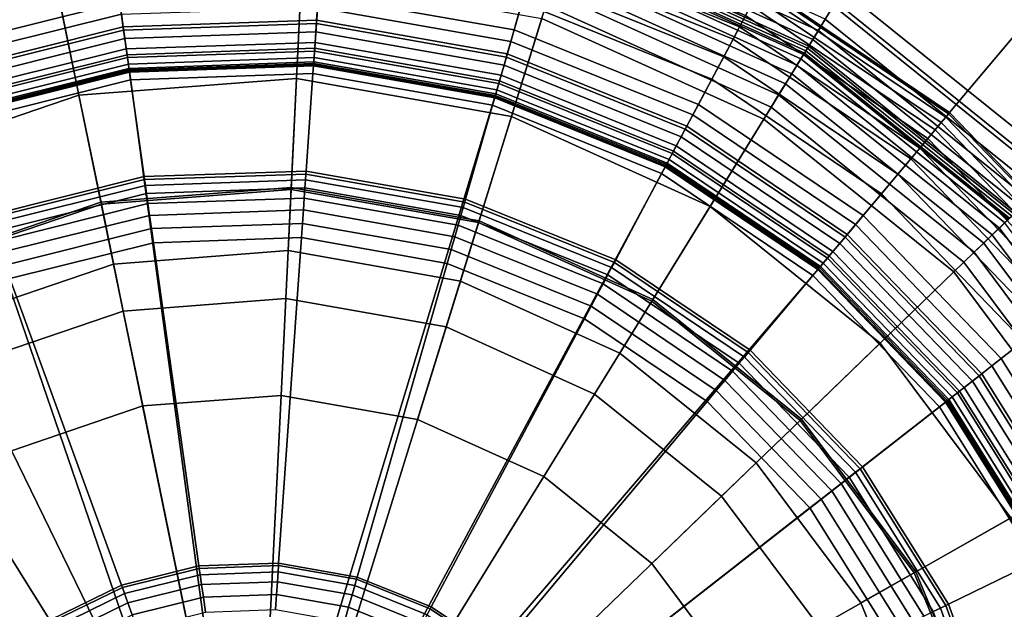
# Model space of a CAD drawing. Extents: x -43.1 to 43.1, y -41.3 to 41.3.
# Tile 482 of 656: x 16.355 to 17.423, y 8.247 to 8.886. Entities that reach past the tile are written whole.
import ezdxf

# ---------------------------------------------------------------- set-up
doc = ezdxf.new("R2010")
doc.units = 0
for name, color, linetype in [('LAMP', 7, 'CONTINUOUS'), ('LAMP_SUPPORT', 18, 'CONTINUOUS'), ('METAL_BASE', 254, 'CONTINUOUS')]:
    doc.layers.add(name, color=color, linetype=linetype)

msp = doc.modelspace()

# ---------------------------------------------------------------- linework, layer by layer
at = {"layer": 'LAMP'}
for points in [[(16.9652, 9.0303, 15.9815), (17.2402, 8.9056, 15.9815), (17.2095, 8.8556, 16.1042), (16.9478, 8.9743, 16.1042)], [(16.9545, 8.9958, 15.0232), (17.2213, 8.8747, 15.0232), (17.2287, 8.8869, 15.3235), (16.9587, 9.0094, 15.3235)], [(16.1063, 8.9096, 16.1042), (16.3783, 9.0022, 16.1042), (16.3966, 8.9134, 16.2234), (16.1461, 8.8281, 16.2234)], [(16.9511, 8.9849, 14.7202), (17.2153, 8.865, 14.7202), (17.2213, 8.8747, 15.0232), (16.9545, 8.9958, 15.0232)], [(16.1206, 8.8802, 13.8722), (16.3849, 8.9702, 13.8722), (16.3828, 8.9807, 13.8822), (16.1159, 8.8899, 13.8822)], [(16.9468, 8.9711, 14.1573), (17.2077, 8.8527, 14.1573), (17.2108, 8.8577, 14.4272), (16.9485, 8.9766, 14.4272)], [(16.9485, 8.9766, 14.4272), (17.2108, 8.8577, 14.4272), (17.2153, 8.865, 14.7202), (16.9511, 8.9849, 14.7202)], [(16.1262, 8.8688, 13.8647), (16.3875, 8.9577, 13.8647), (16.3849, 8.9702, 13.8722), (16.1206, 8.8802, 13.8722)], [(16.9478, 8.9743, 16.1042), (17.2095, 8.8556, 16.1042), (17.162, 8.7784, 16.2234), (16.921, 8.8878, 16.2234)], [(16.9438, 8.9612, 13.8943), (17.2023, 8.844, 13.8943), (17.2051, 8.8485, 13.9082), (16.9453, 8.9663, 13.9082)], [(16.9453, 8.9663, 13.9082), (17.2051, 8.8485, 13.9082), (17.2061, 8.8501, 13.9233), (16.9459, 8.9682, 13.9233)], [(16.9459, 8.9682, 13.9233), (17.2061, 8.8501, 13.9233), (17.2077, 8.8527, 14.1573), (16.9468, 8.9711, 14.1573)], [(16.1326, 8.8558, 13.8601), (16.3904, 8.9436, 13.8601), (16.3875, 8.9577, 13.8647), (16.1262, 8.8688, 13.8647)], [(16.9382, 8.9432, 13.8722), (17.1924, 8.8278, 13.8722), (17.198, 8.837, 13.8822), (16.9413, 8.9534, 13.8822)], [(16.9413, 8.9534, 13.8822), (17.198, 8.837, 13.8822), (17.2023, 8.844, 13.8943), (16.9438, 8.9612, 13.8943)], [(16.1394, 8.8417, 13.8588), (16.3935, 8.9282, 13.8588), (16.3904, 8.9436, 13.8601), (16.1326, 8.8558, 13.8601)], [(16.4428, 8.6884, 13.8664), (16.6492, 8.7043, 13.8664), (16.6612, 8.9488, 13.8588), (16.3935, 8.9282, 13.8588)], [(16.6492, 8.7043, 13.8664), (16.8531, 8.6683, 13.8664), (16.9255, 8.9022, 13.8588), (16.6612, 8.9488, 13.8588)], [(16.9344, 8.9309, 13.8647), (17.1857, 8.8169, 13.8647), (17.1924, 8.8278, 13.8722), (16.9382, 8.9432, 13.8722)], [(16.3966, 8.9134, 16.2234), (16.6604, 8.9337, 16.2234), (16.655, 8.8225, 16.3306), (16.4189, 8.8044, 16.3306)], [(16.6604, 8.9337, 16.2234), (16.921, 8.8878, 16.2234), (16.8881, 8.7814, 16.3306), (16.655, 8.8225, 16.3306)], [(16.2468, 8.6216, 13.8664), (16.4428, 8.6884, 13.8664), (16.3935, 8.9282, 13.8588), (16.1394, 8.8417, 13.8588)], [(16.9301, 8.9172, 13.8601), (17.1781, 8.8047, 13.8601), (17.1857, 8.8169, 13.8647), (16.9344, 8.9309, 13.8647)], [(16.1461, 8.8281, 16.2234), (16.3966, 8.9134, 16.2234), (16.4189, 8.8044, 16.3306), (16.1948, 8.7281, 16.3306)], [(16.9255, 8.9022, 13.8588), (17.17, 8.7913, 13.8588), (17.1781, 8.8047, 13.8601), (16.9301, 8.9172, 13.8601)], [(17.2377, 8.9015, 15.6079), (17.4722, 8.713, 15.6079), (17.4866, 8.7269, 15.8637), (17.2482, 8.9186, 15.8637)], [(17.2482, 8.9186, 15.8637), (17.4866, 8.7269, 15.8637), (17.4756, 8.7163, 15.9815), (17.2402, 8.9056, 15.9815)], [(16.8531, 8.6683, 13.8664), (17.0416, 8.5828, 13.8664), (17.17, 8.7913, 13.8588), (16.9255, 8.9022, 13.8588)], [(17.2402, 8.9056, 15.9815), (17.4756, 8.7163, 15.9815), (17.4335, 8.6756, 16.1042), (17.2095, 8.8556, 16.1042)], [(17.2287, 8.8869, 15.3235), (17.4599, 8.7011, 15.3235), (17.4722, 8.713, 15.6079), (17.2377, 8.9015, 15.6079)], [(16.921, 8.8878, 16.2234), (17.162, 8.7784, 16.2234), (17.1037, 8.6836, 16.3306), (16.8881, 8.7814, 16.3306)], [(17.2213, 8.8747, 15.0232), (17.4496, 8.6912, 15.0232), (17.4599, 8.7011, 15.3235), (17.2287, 8.8869, 15.3235)], [(17.2153, 8.865, 14.7202), (17.4414, 8.6832, 14.7202), (17.4496, 8.6912, 15.0232), (17.2213, 8.8747, 15.0232)], [(17.2077, 8.8527, 14.1573), (17.431, 8.6732, 14.1573), (17.4352, 8.6773, 14.4272), (17.2108, 8.8577, 14.4272)], [(17.2108, 8.8577, 14.4272), (17.4352, 8.6773, 14.4272), (17.4414, 8.6832, 14.7202), (17.2153, 8.865, 14.7202)], [(17.2095, 8.8556, 16.1042), (17.4335, 8.6756, 16.1042), (17.3683, 8.6126, 16.2234), (17.162, 8.7784, 16.2234)], [(17.2023, 8.844, 13.8943), (17.4236, 8.6661, 13.8943), (17.4274, 8.6697, 13.9082), (17.2051, 8.8485, 13.9082)], [(17.2051, 8.8485, 13.9082), (17.4274, 8.6697, 13.9082), (17.4288, 8.6711, 13.9233), (17.2061, 8.8501, 13.9233)], [(17.2061, 8.8501, 13.9233), (17.4288, 8.6711, 13.9233), (17.431, 8.6732, 14.1573), (17.2077, 8.8527, 14.1573)], [(17.1924, 8.8278, 13.8722), (17.41, 8.6529, 13.8722), (17.4177, 8.6603, 13.8822), (17.198, 8.837, 13.8822)], [(17.198, 8.837, 13.8822), (17.4177, 8.6603, 13.8822), (17.4236, 8.6661, 13.8943), (17.2023, 8.844, 13.8943)], [(17.1857, 8.8169, 13.8647), (17.4008, 8.644, 13.8647), (17.41, 8.6529, 13.8722), (17.1924, 8.8278, 13.8722)], [(16.4189, 8.8044, 16.3306), (16.655, 8.8225, 16.3306), (16.6491, 8.7021, 16.4176), (16.4432, 8.6863, 16.4176)], [(16.655, 8.8225, 16.3306), (16.8881, 8.7814, 16.3306), (16.8525, 8.6662, 16.4176), (16.6491, 8.7021, 16.4176)], [(17.1781, 8.8047, 13.8601), (17.3904, 8.634, 13.8601), (17.4008, 8.644, 13.8647), (17.1857, 8.8169, 13.8647)], [(16.1948, 8.7281, 16.3306), (16.4189, 8.8044, 16.3306), (16.4432, 8.6863, 16.4176), (16.2477, 8.6197, 16.4176)], [(17.17, 8.7913, 13.8588), (17.3791, 8.6231, 13.8588), (17.3904, 8.634, 13.8601), (17.1781, 8.8047, 13.8601)], [(17.0416, 8.5828, 13.8664), (17.203, 8.453, 13.8664), (17.3791, 8.6231, 13.8588), (17.17, 8.7913, 13.8588)], [(16.8881, 8.7814, 16.3306), (17.1037, 8.6836, 16.3306), (17.0405, 8.5809, 16.4176), (16.8525, 8.6662, 16.4176)], [(17.162, 8.7784, 16.2234), (17.3683, 8.6126, 16.2234), (17.2882, 8.5353, 16.3306), (17.1037, 8.6836, 16.3306)], [(16.4565, 8.6212, 13.367), (16.6458, 8.6358, 13.367), (16.6492, 8.7043, 13.8664), (16.4428, 8.6884, 13.8664)], [(16.4432, 8.6863, 16.4176), (16.6491, 8.7021, 16.4176), (16.6433, 8.5837, 16.4759), (16.467, 8.5702, 16.4759)], [(16.6491, 8.7021, 16.4176), (16.8525, 8.6662, 16.4176), (16.8174, 8.553, 16.4759), (16.6433, 8.5837, 16.4759)], [(16.6458, 8.6358, 13.367), (16.8328, 8.6028, 13.367), (16.8531, 8.6683, 13.8664), (16.6492, 8.7043, 13.8664)], [(16.2768, 8.56, 13.367), (16.4565, 8.6212, 13.367), (16.4428, 8.6884, 13.8664), (16.2468, 8.6216, 13.8664)], [(16.2477, 8.6197, 16.4176), (16.4432, 8.6863, 16.4176), (16.467, 8.5702, 16.4759), (16.2997, 8.5132, 16.4759)], [(17.1037, 8.6836, 16.3306), (17.2882, 8.5353, 16.3306), (17.2015, 8.4515, 16.4176), (17.0405, 8.5809, 16.4176)], [(17.4335, 8.6756, 16.1042), (17.6056, 8.4455, 16.1042), (17.5268, 8.4007, 16.2234), (17.3683, 8.6126, 16.2234)], [(16.8525, 8.6662, 16.4176), (17.0405, 8.5809, 16.4176), (16.9784, 8.48, 16.4759), (16.8174, 8.553, 16.4759)], [(16.8328, 8.6028, 13.367), (17.0057, 8.5244, 13.367), (17.0416, 8.5828, 13.8664), (16.8531, 8.6683, 13.8664)], [(17.4177, 8.6603, 13.8822), (17.5865, 8.4347, 13.8822), (17.5937, 8.4387, 13.8943), (17.4236, 8.6661, 13.8943)], [(17.41, 8.6529, 13.8722), (17.5772, 8.4294, 13.8722), (17.5865, 8.4347, 13.8822), (17.4177, 8.6603, 13.8822)], [(17.3904, 8.634, 13.8601), (17.5535, 8.4159, 13.8601), (17.5661, 8.423, 13.8647), (17.4008, 8.644, 13.8647)], [(17.4008, 8.644, 13.8647), (17.5661, 8.423, 13.8647), (17.5772, 8.4294, 13.8722), (17.41, 8.6529, 13.8722)], [(16.6458, 8.6358, 13.367), (16.4565, 8.6212, 13.367), (16.6088, 7.8793, 13.367), (16.8328, 8.6028, 13.367)], [(17.3791, 8.6231, 13.8588), (17.5399, 8.4082, 13.8588), (17.5535, 8.4159, 13.8601), (17.3904, 8.634, 13.8601)], [(17.203, 8.453, 13.8664), (17.327, 8.2872, 13.8664), (17.5399, 8.4082, 13.8588), (17.3791, 8.6231, 13.8588)], [(16.2768, 8.56, 13.367), (16.6088, 7.8793, 13.367), (16.4565, 8.6212, 13.367)], [(17.3683, 8.6126, 16.2234), (17.5268, 8.4007, 16.2234), (17.43, 8.3457, 16.3306), (17.2882, 8.5353, 16.3306)], [(17.0057, 8.5244, 13.367), (16.8328, 8.6028, 13.367), (16.6088, 7.8793, 13.367), (17.1537, 8.4054, 13.367)], [(16.467, 8.5702, 16.4759), (16.6433, 8.5837, 16.4759), (16.6382, 8.4787, 16.4972), (16.4882, 8.4672, 16.4972)], [(16.6433, 8.5837, 16.4759), (16.8174, 8.553, 16.4759), (16.7863, 8.4526, 16.4972), (16.6382, 8.4787, 16.4972)], [(17.0405, 8.5809, 16.4176), (17.2015, 8.4515, 16.4176), (17.1162, 8.3692, 16.4759), (16.9784, 8.48, 16.4759)], [(17.0057, 8.5244, 13.367), (17.1537, 8.4054, 13.367), (17.203, 8.453, 13.8664), (17.0416, 8.5828, 13.8664)], [(16.2997, 8.5132, 16.4759), (16.467, 8.5702, 16.4759), (16.4882, 8.4672, 16.4972), (16.3457, 8.4187, 16.4972)], [(16.1179, 8.4561, 13.367), (15.9899, 8.3159, 13.367), (16.6088, 7.8793, 13.367), (16.2768, 8.56, 13.367)], [(16.8174, 8.553, 16.4759), (16.9784, 8.48, 16.4759), (16.9233, 8.3905, 16.4972), (16.7863, 8.4526, 16.4972)], [(17.2882, 8.5353, 16.3306), (17.43, 8.3457, 16.3306), (17.3252, 8.2862, 16.4176), (17.2015, 8.4515, 16.4176)], [(16.4882, 8.4672, 16.4972), (16.6382, 8.4787, 16.4972), (16.6088, 7.8793, 16.4972)], [(16.7863, 8.4526, 16.4972), (16.9233, 8.3905, 16.4972), (16.6088, 7.8793, 16.4972), (16.6382, 8.4787, 16.4972)], [(16.9784, 8.48, 16.4759), (17.1162, 8.3692, 16.4759), (17.0406, 8.2962, 16.4972), (16.9233, 8.3905, 16.4972)], [(16.2198, 8.3363, 16.4972), (16.3457, 8.4187, 16.4972), (16.4882, 8.4672, 16.4972), (16.6088, 7.8793, 16.4972)], [(17.2015, 8.4515, 16.4176), (17.3252, 8.2862, 16.4176), (17.2221, 8.2276, 16.4759), (17.1162, 8.3692, 16.4759)], [(17.1537, 8.4054, 13.367), (17.2674, 8.2534, 13.367), (17.327, 8.2872, 13.8664), (17.203, 8.453, 13.8664)], [(17.2674, 8.2534, 13.367), (17.1537, 8.4054, 13.367), (16.6088, 7.8793, 13.367), (17.3398, 8.0778, 13.367)], [(17.327, 8.2872, 13.8664), (17.4059, 8.0958, 13.8664), (17.6422, 8.16, 13.8588), (17.5399, 8.4082, 13.8588)], [(17.0406, 8.2962, 16.4972), (17.1307, 8.1757, 16.4972), (16.6088, 7.8793, 16.4972), (16.9233, 8.3905, 16.4972)], [(17.1162, 8.3692, 16.4759), (17.2221, 8.2276, 16.4759), (17.1307, 8.1757, 16.4972), (17.0406, 8.2962, 16.4972)], [(17.43, 8.3457, 16.3306), (17.5202, 8.1269, 16.3306), (17.4038, 8.0953, 16.4176), (17.3252, 8.2862, 16.4176)], [(16.1184, 8.2252, 16.4972), (16.2198, 8.3363, 16.4972), (16.6088, 7.8793, 16.4972), (16.0478, 8.0924, 16.4972)], [(15.9008, 8.1482, 13.367), (15.8561, 7.9637, 13.367), (16.6088, 7.8793, 13.367), (15.9899, 8.3159, 13.367)], [(17.3252, 8.2862, 16.4176), (17.4038, 8.0953, 16.4176), (17.2895, 8.0642, 16.4759), (17.2221, 8.2276, 16.4759)], [(17.2674, 8.2534, 13.367), (17.3398, 8.0778, 13.367), (17.4059, 8.0958, 13.8664), (17.327, 8.2872, 13.8664)]]:
    msp.add_3dface(points, dxfattribs=at)
at = {"layer": 'LAMP_SUPPORT'}
for points in [[(16.8875, 8.8628, 13.7394), (16.6778, 8.8998, 13.7394), (16.6843, 8.9929, 13.7394), (16.9132, 8.9525, 13.7394)], [(16.465, 8.8924, 13.7394), (16.2583, 8.8409, 13.7394), (16.2264, 8.9285, 13.7394), (16.452, 8.9847, 13.7394)], [(17.1423, 8.8909, 10.1509), (16.9212, 8.9802, 10.1509), (16.9174, 8.9669, 10.146), (17.1358, 8.8787, 10.146)], [(17.1358, 8.8787, 13.7377), (16.9174, 8.9669, 13.7377), (16.9212, 8.9802, 13.7328), (17.1423, 8.8909, 13.7328)], [(17.1358, 8.8787, 10.146), (16.9174, 8.9669, 10.146), (16.9132, 8.9525, 10.1442), (17.1288, 8.8654, 10.1442)], [(17.1288, 8.8654, 13.7394), (16.9132, 8.9525, 13.7394), (16.9174, 8.9669, 13.7377), (17.1358, 8.8787, 13.7377)], [(16.455, 8.963, 10.1425), (16.2339, 8.9079, 10.1425), (16.2433, 8.882, 10.1378), (16.4589, 8.9357, 10.1378)], [(16.8996, 8.9049, 10.1378), (16.6809, 8.9435, 10.1378), (16.6787, 8.9127, 10.1302), (16.8911, 8.8753, 10.1302)], [(17.085, 8.7831, 13.7394), (16.8875, 8.8628, 13.7394), (16.9132, 8.9525, 13.7394), (17.1288, 8.8654, 13.7394)], [(17.1288, 8.8654, 10.1442), (16.9132, 8.9525, 10.1442), (16.9072, 8.9314, 10.1425), (17.1185, 8.846, 10.1425)], [(16.4589, 8.9357, 10.1378), (16.2433, 8.882, 10.1378), (16.2539, 8.853, 10.1302), (16.4632, 8.9052, 10.1302)], [(17.1185, 8.846, 10.1425), (16.9072, 8.9314, 10.1425), (16.8996, 8.9049, 10.1378), (17.1055, 8.8217, 10.1378)], [(17.3626, 8.7844, 10.1948), (17.1588, 8.9219, 10.1948), (17.1565, 8.9175, 10.181), (17.3594, 8.7806, 10.181)], [(17.3594, 8.7806, 13.7026), (17.1565, 8.9175, 13.7026), (17.1588, 8.9219, 13.6888), (17.3626, 8.7844, 13.6888)], [(17.3637, 8.7857, 10.2099), (17.1596, 8.9234, 10.2099), (17.1588, 8.9219, 10.1948), (17.3626, 8.7844, 10.1948)], [(17.3626, 8.7844, 13.6888), (17.1588, 8.9219, 13.6888), (17.1596, 8.9234, 13.6738), (17.3637, 8.7857, 13.6738)], [(17.3637, 8.7857, 13.6738), (17.1596, 8.9234, 13.6738), (17.1596, 8.9234, 10.2099), (17.3637, 8.7857, 10.2099)], [(16.6787, 8.9127, 10.1302), (16.4632, 8.9052, 10.1302), (16.4674, 8.8749, 10.1202), (16.6766, 8.8822, 10.1202)], [(16.8911, 8.8753, 10.1302), (16.6787, 8.9127, 10.1302), (16.6766, 8.8822, 10.1202), (16.8827, 8.8459, 10.1202)], [(17.3544, 8.7747, 10.1688), (17.1528, 8.9106, 10.1688), (17.1481, 8.9017, 10.1587), (17.3479, 8.7669, 10.1587)], [(17.3479, 8.7669, 13.725), (17.1481, 8.9017, 13.725), (17.1528, 8.9106, 13.7148), (17.3544, 8.7747, 13.7148)], [(17.3594, 8.7806, 10.181), (17.1565, 8.9175, 10.181), (17.1528, 8.9106, 10.1688), (17.3544, 8.7747, 10.1688)], [(17.3544, 8.7747, 13.7148), (17.1528, 8.9106, 13.7148), (17.1565, 8.9175, 13.7026), (17.3594, 8.7806, 13.7026)], [(16.4632, 8.9052, 10.1302), (16.2539, 8.853, 10.1302), (16.2643, 8.8243, 10.1202), (16.4674, 8.8749, 10.1202)], [(16.6768, 8.8859, 13.7378), (16.4669, 8.8786, 13.7378), (16.465, 8.8924, 13.7394), (16.6778, 8.8998, 13.7394)], [(16.8837, 8.8494, 13.7378), (16.6768, 8.8859, 13.7378), (16.6778, 8.8998, 13.7394), (16.8875, 8.8628, 13.7394)], [(17.1055, 8.8217, 10.1378), (16.8996, 8.9049, 10.1378), (16.8911, 8.8753, 10.1302), (17.0911, 8.7945, 10.1302)], [(17.3479, 8.7669, 10.1587), (17.1481, 8.9017, 10.1587), (17.1423, 8.8909, 10.1509), (17.3401, 8.7575, 10.1509)], [(17.3401, 8.7575, 13.7328), (17.1423, 8.8909, 13.7328), (17.1481, 8.9017, 13.725), (17.3479, 8.7669, 13.725)], [(16.4669, 8.8786, 13.7378), (16.2631, 8.8278, 13.7378), (16.2583, 8.8409, 13.7394), (16.465, 8.8924, 13.7394)], [(17.3401, 8.7575, 10.1509), (17.1423, 8.8909, 10.1509), (17.1358, 8.8787, 10.146), (17.3312, 8.7469, 10.146)], [(17.3312, 8.7469, 13.7377), (17.1358, 8.8787, 13.7377), (17.1423, 8.8909, 13.7328), (17.3401, 8.7575, 13.7328)], [(16.4687, 8.8659, 13.7333), (16.2675, 8.8157, 13.7333), (16.2631, 8.8278, 13.7378), (16.4669, 8.8786, 13.7378)], [(16.6759, 8.8731, 13.7333), (16.4687, 8.8659, 13.7333), (16.4669, 8.8786, 13.7378), (16.6768, 8.8859, 13.7378)], [(16.6766, 8.8822, 10.1202), (16.4674, 8.8749, 10.1202), (16.4711, 8.8484, 10.1081), (16.6747, 8.8555, 10.1081)], [(16.8827, 8.8459, 10.1202), (16.6766, 8.8822, 10.1202), (16.6747, 8.8555, 10.1081), (16.8753, 8.8202, 10.1081)], [(16.8802, 8.8371, 13.7333), (16.6759, 8.8731, 13.7333), (16.6768, 8.8859, 13.7378), (16.8837, 8.8494, 13.7378)], [(17.3312, 8.7469, 10.146), (17.1358, 8.8787, 10.146), (17.1288, 8.8654, 10.1442), (17.3215, 8.7354, 10.1442)], [(17.3215, 8.7354, 13.7394), (17.1288, 8.8654, 13.7394), (17.1358, 8.8787, 13.7377), (17.3312, 8.7469, 13.7377)], [(16.4674, 8.8749, 10.1202), (16.2643, 8.8243, 10.1202), (16.2735, 8.7992, 10.1081), (16.4711, 8.8484, 10.1081)], [(16.6751, 8.8618, 13.7261), (16.4703, 8.8547, 13.7261), (16.4687, 8.8659, 13.7333), (16.6759, 8.8731, 13.7333)], [(16.877, 8.8262, 13.7261), (16.6751, 8.8618, 13.7261), (16.6759, 8.8731, 13.7333), (16.8802, 8.8371, 13.7333)], [(17.0911, 8.7945, 10.1302), (16.8911, 8.8753, 10.1302), (16.8827, 8.8459, 10.1202), (17.0767, 8.7675, 10.1202)], [(16.4703, 8.8547, 13.7261), (16.2713, 8.8051, 13.7261), (16.2675, 8.8157, 13.7333), (16.4687, 8.8659, 13.7333)], [(16.6745, 8.8524, 13.7167), (16.4716, 8.8453, 13.7167), (16.4703, 8.8547, 13.7261), (16.6751, 8.8618, 13.7261)], [(16.8744, 8.8172, 13.7167), (16.6745, 8.8524, 13.7167), (16.6751, 8.8618, 13.7261), (16.877, 8.8262, 13.7261)], [(17.0784, 8.7707, 13.7378), (16.8837, 8.8494, 13.7378), (16.8875, 8.8628, 13.7394), (17.085, 8.7831, 13.7394)], [(17.2616, 8.664, 13.7394), (17.085, 8.7831, 13.7394), (17.1288, 8.8654, 13.7394), (17.3215, 8.7354, 13.7394)], [(17.3215, 8.7354, 10.1442), (17.1288, 8.8654, 10.1442), (17.1185, 8.846, 10.1425), (17.3074, 8.7186, 10.1425)], [(16.4716, 8.8453, 13.7167), (16.2746, 8.7962, 13.7167), (16.2713, 8.8051, 13.7261), (16.4703, 8.8547, 13.7261)], [(16.4711, 8.8484, 10.1081), (16.2735, 8.7992, 10.1081), (16.2801, 8.781, 10.0942), (16.4738, 8.8293, 10.0942)], [(16.6747, 8.8555, 10.1081), (16.4711, 8.8484, 10.1081), (16.4738, 8.8293, 10.0942), (16.6734, 8.8363, 10.0942)], [(16.674, 8.8452, 13.7054), (16.4726, 8.8382, 13.7054), (16.4716, 8.8453, 13.7167), (16.6745, 8.8524, 13.7167)], [(16.8753, 8.8202, 10.1081), (16.6747, 8.8555, 10.1081), (16.6734, 8.8363, 10.0942), (16.87, 8.8016, 10.0942)], [(16.8725, 8.8102, 13.7054), (16.674, 8.8452, 13.7054), (16.6745, 8.8524, 13.7167), (16.8744, 8.8172, 13.7167)], [(17.0724, 8.7594, 13.7333), (16.8802, 8.8371, 13.7333), (16.8837, 8.8494, 13.7378), (17.0784, 8.7707, 13.7378)], [(16.4726, 8.8382, 13.7054), (16.277, 8.7894, 13.7054), (16.2746, 8.7962, 13.7167), (16.4716, 8.8453, 13.7167)], [(16.4732, 8.8336, 13.6925), (16.2786, 8.7851, 13.6925), (16.277, 8.7894, 13.7054), (16.4726, 8.8382, 13.7054)], [(16.6737, 8.8406, 13.6925), (16.4732, 8.8336, 13.6925), (16.4726, 8.8382, 13.7054), (16.674, 8.8452, 13.7054)], [(16.6735, 8.839, 13.6786), (16.4734, 8.832, 13.6786), (16.4732, 8.8336, 13.6925), (16.6737, 8.8406, 13.6925)], [(16.6734, 8.8374, 12.7749), (16.4737, 8.8304, 12.7749), (16.4734, 8.832, 13.6786), (16.6735, 8.839, 13.6786)], [(16.5986, 7.906, 12.7749), (16.4737, 8.8304, 12.7749), (16.6734, 8.8374, 12.7749), (16.8703, 8.8026, 12.7749)], [(16.6734, 8.8363, 10.0942), (16.4738, 8.8293, 10.0942), (16.475, 8.821, 10.0789), (16.6728, 8.8279, 10.0789)], [(16.87, 8.8016, 10.0942), (16.6734, 8.8363, 10.0942), (16.6728, 8.8279, 10.0789), (16.8677, 8.7936, 10.0789)], [(16.8703, 8.8026, 12.7749), (16.6734, 8.8374, 12.7749), (16.6735, 8.839, 13.6786), (16.8707, 8.8042, 13.6786)], [(16.8707, 8.8042, 13.6786), (16.6735, 8.839, 13.6786), (16.6737, 8.8406, 13.6925), (16.8712, 8.8058, 13.6925)], [(16.8712, 8.8058, 13.6925), (16.6737, 8.8406, 13.6925), (16.674, 8.8452, 13.7054), (16.8725, 8.8102, 13.7054)], [(17.0767, 8.7675, 10.1202), (16.8827, 8.8459, 10.1202), (16.8753, 8.8202, 10.1081), (17.0642, 8.7439, 10.1081)], [(17.0671, 8.7494, 13.7261), (16.877, 8.8262, 13.7261), (16.8802, 8.8371, 13.7333), (17.0724, 8.7594, 13.7333)], [(17.3074, 8.7186, 10.1425), (17.1185, 8.846, 10.1425), (17.1055, 8.8217, 10.1378), (17.2897, 8.6975, 10.1378)], [(16.4734, 8.832, 13.6786), (16.2792, 8.7836, 13.6786), (16.2786, 8.7851, 13.6925), (16.4732, 8.8336, 13.6925)], [(16.4737, 8.8304, 12.7749), (16.2797, 8.782, 12.7749), (16.2792, 8.7836, 13.6786), (16.4734, 8.832, 13.6786)], [(16.5986, 7.906, 12.7749), (16.5846, 7.8925, 12.7749), (16.2797, 8.782, 12.7749), (16.4737, 8.8304, 12.7749)], [(16.4738, 8.8293, 10.0942), (16.2801, 8.781, 10.0942), (16.283, 8.7731, 10.0789), (16.475, 8.821, 10.0789)], [(16.6728, 8.8279, 10.0789), (16.475, 8.821, 10.0789), (16.4897, 8.7161, 9.0568), (16.6654, 8.7222, 9.0568)], [(16.8677, 8.7936, 10.0789), (16.6728, 8.8279, 10.0789), (16.6654, 8.7222, 9.0568), (16.8385, 8.6917, 9.0568)], [(17.0627, 8.7411, 13.7167), (16.8744, 8.8172, 13.7167), (16.877, 8.8262, 13.7261), (17.0671, 8.7494, 13.7261)], [(16.475, 8.821, 10.0789), (16.283, 8.7731, 10.0789), (16.3192, 8.6735, 9.0568), (16.4897, 8.7161, 9.0568)], [(17.0642, 8.7439, 10.1081), (16.8753, 8.8202, 10.1081), (16.87, 8.8016, 10.0942), (17.0551, 8.7268, 10.0942)], [(17.0593, 8.7347, 13.7054), (16.8725, 8.8102, 13.7054), (16.8744, 8.8172, 13.7167), (17.0627, 8.7411, 13.7167)], [(17.2897, 8.6975, 10.1378), (17.1055, 8.8217, 10.1378), (17.0911, 8.7945, 10.1302), (17.2699, 8.6739, 10.1302)], [(17.0556, 8.7278, 12.7749), (16.8703, 8.8026, 12.7749), (16.8707, 8.8042, 13.6786), (17.0564, 8.7292, 13.6786)], [(17.0564, 8.7292, 13.6786), (16.8707, 8.8042, 13.6786), (16.8712, 8.8058, 13.6925), (17.0571, 8.7307, 13.6925)], [(17.0571, 8.7307, 13.6925), (16.8712, 8.8058, 13.6925), (16.8725, 8.8102, 13.7054), (17.0593, 8.7347, 13.7054)], [(16.6133, 7.9065, 12.7749), (16.5986, 7.906, 12.7749), (16.8703, 8.8026, 12.7749), (17.0556, 8.7278, 12.7749)], [(17.0512, 8.7194, 10.0789), (16.8677, 8.7936, 10.0789), (16.8385, 8.6917, 9.0568), (17.0014, 8.6258, 9.0568)], [(17.0551, 8.7268, 10.0942), (16.87, 8.8016, 10.0942), (16.8677, 8.7936, 10.0789), (17.0512, 8.7194, 10.0789)], [(17.2699, 8.6739, 10.1302), (17.0911, 8.7945, 10.1302), (17.0767, 8.7675, 10.1202), (17.2502, 8.6505, 10.1202)], [(17.2526, 8.6533, 13.7378), (17.0784, 8.7707, 13.7378), (17.085, 8.7831, 13.7394), (17.2616, 8.664, 13.7394)], [(17.5334, 8.6075, 10.1948), (17.3626, 8.7844, 10.1948), (17.3594, 8.7806, 10.181), (17.5295, 8.6045, 10.181)], [(17.5295, 8.6045, 13.7026), (17.3594, 8.7806, 13.7026), (17.3626, 8.7844, 13.6888), (17.5334, 8.6075, 13.6888)], [(17.5347, 8.6086, 10.2099), (17.3637, 8.7857, 10.2099), (17.3626, 8.7844, 10.1948), (17.5334, 8.6075, 10.1948)], [(17.5334, 8.6075, 13.6888), (17.3626, 8.7844, 13.6888), (17.3637, 8.7857, 13.6738), (17.5347, 8.6086, 13.6738)], [(17.5347, 8.6086, 13.6738), (17.3637, 8.7857, 13.6738), (17.3637, 8.7857, 10.2099), (17.5347, 8.6086, 10.2099)], [(16.5846, 7.8925, 12.7749), (15.9426, 8.5713, 12.7749), (16.1001, 8.6944, 12.7749), (16.2797, 8.782, 12.7749)], [(17.5234, 8.5997, 10.1688), (17.3544, 8.7747, 10.1688), (17.3479, 8.7669, 10.1587), (17.5153, 8.5935, 10.1587)], [(17.5153, 8.5935, 13.725), (17.3479, 8.7669, 13.725), (17.3544, 8.7747, 13.7148), (17.5234, 8.5997, 13.7148)], [(17.5295, 8.6045, 10.181), (17.3594, 8.7806, 10.181), (17.3544, 8.7747, 10.1688), (17.5234, 8.5997, 10.1688)], [(17.5234, 8.5997, 13.7148), (17.3544, 8.7747, 13.7148), (17.3594, 8.7806, 13.7026), (17.5295, 8.6045, 13.7026)], [(17.2502, 8.6505, 10.1202), (17.0767, 8.7675, 10.1202), (17.0642, 8.7439, 10.1081), (17.233, 8.63, 10.1081)], [(17.2444, 8.6435, 13.7333), (17.0724, 8.7594, 13.7333), (17.0784, 8.7707, 13.7378), (17.2526, 8.6533, 13.7378)], [(17.5153, 8.5935, 10.1587), (17.3479, 8.7669, 10.1587), (17.3401, 8.7575, 10.1509), (17.5057, 8.586, 10.1509)], [(17.5057, 8.586, 13.7328), (17.3401, 8.7575, 13.7328), (17.3479, 8.7669, 13.725), (17.5153, 8.5935, 13.725)], [(17.2371, 8.6348, 13.7261), (17.0671, 8.7494, 13.7261), (17.0724, 8.7594, 13.7333), (17.2444, 8.6435, 13.7333)], [(17.5057, 8.586, 10.1509), (17.3401, 8.7575, 10.1509), (17.3312, 8.7469, 10.146), (17.4948, 8.5774, 10.146)], [(17.4948, 8.5774, 13.7377), (17.3312, 8.7469, 13.7377), (17.3401, 8.7575, 13.7328), (17.5057, 8.586, 13.7328)], [(17.233, 8.63, 10.1081), (17.0642, 8.7439, 10.1081), (17.0551, 8.7268, 10.0942), (17.2206, 8.6152, 10.0942)], [(17.2264, 8.6221, 13.7054), (17.0593, 8.7347, 13.7054), (17.0627, 8.7411, 13.7167), (17.231, 8.6276, 13.7167)], [(17.231, 8.6276, 13.7167), (17.0627, 8.7411, 13.7167), (17.0671, 8.7494, 13.7261), (17.2371, 8.6348, 13.7261)], [(17.4948, 8.5774, 10.146), (17.3312, 8.7469, 10.146), (17.3215, 8.7354, 10.1442), (17.483, 8.5682, 10.1442)], [(17.483, 8.5682, 13.7394), (17.3215, 8.7354, 13.7394), (17.3312, 8.7469, 13.7377), (17.4948, 8.5774, 13.7377)], [(17.2213, 8.616, 12.7749), (17.0556, 8.7278, 12.7749), (17.0564, 8.7292, 13.6786), (17.2224, 8.6173, 13.6786)], [(17.2224, 8.6173, 13.6786), (17.0564, 8.7292, 13.6786), (17.0571, 8.7307, 13.6925), (17.2234, 8.6185, 13.6925)], [(17.2234, 8.6185, 13.6925), (17.0571, 8.7307, 13.6925), (17.0593, 8.7347, 13.7054), (17.2264, 8.6221, 13.7054)], [(17.4095, 8.5108, 13.7394), (17.2616, 8.664, 13.7394), (17.3215, 8.7354, 13.7394), (17.483, 8.5682, 13.7394)], [(17.483, 8.5682, 10.1442), (17.3215, 8.7354, 10.1442), (17.3074, 8.7186, 10.1425), (17.4657, 8.5547, 10.1425)], [(16.6654, 8.7222, 9.0568), (16.4897, 8.7161, 9.0568), (16.4902, 8.7128, 9.0415), (16.6651, 8.7189, 9.0415)], [(16.6651, 8.7189, 9.0415), (16.4902, 8.7128, 9.0415), (16.4911, 8.7066, 9.0276), (16.6647, 8.7127, 9.0276)], [(16.6133, 7.9065, 12.7749), (17.0556, 8.7278, 12.7749), (17.2213, 8.616, 12.7749)], [(16.8375, 8.6885, 9.0415), (16.6651, 8.7189, 9.0415), (16.6647, 8.7127, 9.0276), (16.8358, 8.6825, 9.0276)], [(16.8385, 8.6917, 9.0568), (16.6654, 8.7222, 9.0568), (16.6651, 8.7189, 9.0415), (16.8375, 8.6885, 9.0415)], [(17.2152, 8.6088, 10.0789), (17.0512, 8.7194, 10.0789), (17.0014, 8.6258, 9.0568), (17.1471, 8.5276, 9.0568)], [(17.2206, 8.6152, 10.0942), (17.0551, 8.7268, 10.0942), (17.0512, 8.7194, 10.0789), (17.2152, 8.6088, 10.0789)], [(17.4657, 8.5547, 10.1425), (17.3074, 8.7186, 10.1425), (17.2897, 8.6975, 10.1378), (17.444, 8.5377, 10.1378)], [(16.4897, 8.7161, 9.0568), (16.3192, 8.6735, 9.0568), (16.3203, 8.6705, 9.0415), (16.4902, 8.7128, 9.0415)], [(16.4902, 8.7128, 9.0415), (16.3203, 8.6705, 9.0415), (16.3225, 8.6646, 9.0276), (16.4911, 8.7066, 9.0276)], [(16.6647, 8.7127, 9.0276), (16.4911, 8.7066, 9.0276), (16.4923, 8.6979, 9.0155), (16.6641, 8.7039, 9.0155)], [(16.8358, 8.6825, 9.0276), (16.6647, 8.7127, 9.0276), (16.6641, 8.7039, 9.0155), (16.8334, 8.674, 9.0155)], [(16.4911, 8.7066, 9.0276), (16.3225, 8.6646, 9.0276), (16.3255, 8.6563, 9.0155), (16.4923, 8.6979, 9.0155)], [(16.4923, 8.6979, 9.0155), (16.3255, 8.6563, 9.0155), (16.3293, 8.6458, 9.0055), (16.4938, 8.6869, 9.0055)], [(16.6641, 8.7039, 9.0155), (16.4923, 8.6979, 9.0155), (16.4938, 8.6869, 9.0055), (16.6633, 8.6928, 9.0055)], [(16.8334, 8.674, 9.0155), (16.6641, 8.7039, 9.0155), (16.6633, 8.6928, 9.0055), (16.8303, 8.6633, 9.0055)], [(17.444, 8.5377, 10.1378), (17.2897, 8.6975, 10.1378), (17.2699, 8.6739, 10.1302), (17.4197, 8.5187, 10.1302)], [(16.4938, 8.6869, 9.0055), (16.3293, 8.6458, 9.0055), (16.3337, 8.6337, 8.9979), (16.4956, 8.674, 8.9979)], [(16.6633, 8.6928, 9.0055), (16.4938, 8.6869, 9.0055), (16.4956, 8.674, 8.9979), (16.6624, 8.6799, 8.9979)], [(16.8303, 8.6633, 9.0055), (16.6633, 8.6928, 9.0055), (16.6624, 8.6799, 8.9979), (16.8268, 8.6509, 8.9979)], [(16.9999, 8.623, 9.0415), (16.8375, 8.6885, 9.0415), (16.8358, 8.6825, 9.0276), (16.9969, 8.6174, 9.0276)], [(17.0014, 8.6258, 9.0568), (16.8385, 8.6917, 9.0568), (16.8375, 8.6885, 9.0415), (16.9999, 8.623, 9.0415)], [(16.6624, 8.6799, 8.9979), (16.4956, 8.674, 8.9979), (16.4977, 8.6597, 8.9931), (16.6614, 8.6654, 8.9931)], [(16.8268, 8.6509, 8.9979), (16.6624, 8.6799, 8.9979), (16.6614, 8.6654, 8.9931), (16.8228, 8.637, 8.9931)], [(16.9969, 8.6174, 9.0276), (16.8358, 8.6825, 9.0276), (16.8334, 8.674, 9.0155), (16.9928, 8.6096, 9.0155)], [(16.4956, 8.674, 8.9979), (16.3337, 8.6337, 8.9979), (16.3387, 8.6201, 8.9931), (16.4977, 8.6597, 8.9931)], [(16.6614, 8.6654, 8.9931), (16.4977, 8.6597, 8.9931), (16.4998, 8.6443, 8.9914), (16.6603, 8.6499, 8.9914)], [(16.8228, 8.637, 8.9931), (16.6614, 8.6654, 8.9931), (16.6603, 8.6499, 8.9914), (16.8185, 8.622, 8.9914)], [(16.9928, 8.6096, 9.0155), (16.8334, 8.674, 9.0155), (16.8303, 8.6633, 9.0055), (16.9876, 8.5998, 9.0055)], [(17.4197, 8.5187, 10.1302), (17.2699, 8.6739, 10.1302), (17.2502, 8.6505, 10.1202), (17.3956, 8.4999, 10.1202)], [(16.4977, 8.6597, 8.9931), (16.3387, 8.6201, 8.9931), (16.344, 8.6055, 8.9914), (16.4998, 8.6443, 8.9914)], [(16.9876, 8.5998, 9.0055), (16.8303, 8.6633, 9.0055), (16.8268, 8.6509, 8.9979), (16.9815, 8.5884, 8.9979)], [(17.3985, 8.5022, 13.7378), (17.2526, 8.6533, 13.7378), (17.2616, 8.664, 13.7394), (17.4095, 8.5108, 13.7394)], [(16.4998, 8.6443, 8.9914), (16.344, 8.6055, 8.9914), (16.4651, 8.2727, 8.9914), (16.5491, 8.2936, 8.9914)], [(16.6603, 8.6499, 8.9914), (16.4998, 8.6443, 8.9914), (16.5491, 8.2936, 8.9914), (16.6356, 8.2967, 8.9914)], [(16.8185, 8.622, 8.9914), (16.6603, 8.6499, 8.9914), (16.6356, 8.2967, 8.9914), (16.7209, 8.2816, 8.9914)], [(16.9815, 8.5884, 8.9979), (16.8268, 8.6509, 8.9979), (16.8228, 8.637, 8.9931), (16.9747, 8.5756, 8.9931)], [(17.3956, 8.4999, 10.1202), (17.2502, 8.6505, 10.1202), (17.233, 8.63, 10.1081), (17.3745, 8.4834, 10.1081)], [(17.3795, 8.4873, 13.7261), (17.2371, 8.6348, 13.7261), (17.2444, 8.6435, 13.7333), (17.3884, 8.4943, 13.7333)], [(17.3884, 8.4943, 13.7333), (17.2444, 8.6435, 13.7333), (17.2526, 8.6533, 13.7378), (17.3985, 8.5022, 13.7378)], [(16.9747, 8.5756, 8.9931), (16.8228, 8.637, 8.9931), (16.8185, 8.622, 8.9914), (16.9674, 8.5619, 8.9914)], [(17.3721, 8.4815, 13.7167), (17.231, 8.6276, 13.7167), (17.2371, 8.6348, 13.7261), (17.3795, 8.4873, 13.7261)], [(16.9674, 8.5619, 8.9914), (16.8185, 8.622, 8.9914), (16.7209, 8.2816, 8.9914), (16.8011, 8.2492, 8.9914)], [(17.145, 8.5251, 9.0415), (16.9999, 8.623, 9.0415), (16.9969, 8.6174, 9.0276), (17.141, 8.5203, 9.0276)], [(17.1471, 8.5276, 9.0568), (17.0014, 8.6258, 9.0568), (16.9999, 8.623, 9.0415), (17.145, 8.5251, 9.0415)], [(17.3745, 8.4834, 10.1081), (17.233, 8.63, 10.1081), (17.2206, 8.6152, 10.0942), (17.3593, 8.4715, 10.0942)], [(17.3628, 8.4742, 13.6925), (17.2234, 8.6185, 13.6925), (17.2264, 8.6221, 13.7054), (17.3664, 8.4771, 13.7054)], [(17.3664, 8.4771, 13.7054), (17.2264, 8.6221, 13.7054), (17.231, 8.6276, 13.7167), (17.3721, 8.4815, 13.7167)], [(16.6256, 7.8983, 12.7749), (16.6133, 7.9065, 12.7749), (17.2213, 8.616, 12.7749), (17.3602, 8.4722, 12.7749)], [(17.141, 8.5203, 9.0276), (16.9969, 8.6174, 9.0276), (16.9928, 8.6096, 9.0155), (17.1353, 8.5135, 9.0155)], [(17.3593, 8.4715, 10.0942), (17.2206, 8.6152, 10.0942), (17.2152, 8.6088, 10.0789), (17.3527, 8.4664, 10.0789)], [(17.3602, 8.4722, 12.7749), (17.2213, 8.616, 12.7749), (17.2224, 8.6173, 13.6786), (17.3615, 8.4732, 13.6786)], [(17.3615, 8.4732, 13.6786), (17.2224, 8.6173, 13.6786), (17.2234, 8.6185, 13.6925), (17.3628, 8.4742, 13.6925)], [(16.344, 8.6055, 8.9914), (16.1996, 8.5351, 8.9914), (16.3873, 8.2347, 8.9914), (16.4651, 8.2727, 8.9914)], [(17.1353, 8.5135, 9.0155), (16.9928, 8.6096, 9.0155), (16.9876, 8.5998, 9.0055), (17.1281, 8.505, 9.0055)], [(17.3527, 8.4664, 10.0789), (17.2152, 8.6088, 10.0789), (17.1471, 8.5276, 9.0568), (17.2692, 8.4012, 9.0568)], [(17.1281, 8.505, 9.0055), (16.9876, 8.5998, 9.0055), (16.9815, 8.5884, 8.9979), (17.1198, 8.495, 8.9979)], [(17.1198, 8.495, 8.9979), (16.9815, 8.5884, 8.9979), (16.9747, 8.5756, 8.9931), (17.1105, 8.484, 8.9931)], [(16.5846, 7.8925, 12.7749), (15.8141, 8.4182, 12.7749), (15.9426, 8.5713, 12.7749)], [(17.1105, 8.484, 8.9931), (16.9747, 8.5756, 8.9931), (16.9674, 8.5619, 8.9914), (17.1005, 8.4721, 8.9914)], [(17.1005, 8.4721, 8.9914), (16.9674, 8.5619, 8.9914), (16.8011, 8.2492, 8.9914), (16.8729, 8.2008, 8.9914)], [(17.5224, 8.3302, 13.7394), (17.4095, 8.5108, 13.7394), (17.483, 8.5682, 13.7394), (17.6062, 8.371, 13.7394)], [(17.5617, 8.3494, 10.1378), (17.444, 8.5377, 10.1378), (17.4197, 8.5187, 10.1302), (17.534, 8.3358, 10.1302)], [(16.1996, 8.5351, 8.9914), (16.0731, 8.4362, 8.9914), (16.3191, 8.1814, 8.9914), (16.3873, 8.2347, 8.9914)], [(17.2692, 8.4012, 9.0568), (17.1471, 8.5276, 9.0568), (17.145, 8.5251, 9.0415), (17.2666, 8.3991, 9.0415)], [(17.2617, 8.3953, 9.0276), (17.141, 8.5203, 9.0276), (17.1353, 8.5135, 9.0155), (17.2547, 8.3898, 9.0155)], [(17.2666, 8.3991, 9.0415), (17.145, 8.5251, 9.0415), (17.141, 8.5203, 9.0276), (17.2617, 8.3953, 9.0276)], [(17.534, 8.3358, 10.1302), (17.4197, 8.5187, 10.1302), (17.3956, 8.4999, 10.1202), (17.5065, 8.3224, 10.1202)], [(17.2459, 8.383, 9.0055), (17.1281, 8.505, 9.0055), (17.1198, 8.495, 8.9979), (17.2357, 8.375, 8.9979)], [(17.2547, 8.3898, 9.0155), (17.1353, 8.5135, 9.0155), (17.1281, 8.505, 9.0055), (17.2459, 8.383, 9.0055)], [(17.5098, 8.324, 13.7378), (17.3985, 8.5022, 13.7378), (17.4095, 8.5108, 13.7394), (17.5224, 8.3302, 13.7394)], [(17.2357, 8.375, 8.9979), (17.1198, 8.495, 8.9979), (17.1105, 8.484, 8.9931), (17.2243, 8.3661, 8.9931)], [(17.5065, 8.3224, 10.1202), (17.3956, 8.4999, 10.1202), (17.3745, 8.4834, 10.1081), (17.4825, 8.3107, 10.1081)], [(17.4881, 8.3135, 13.7261), (17.3795, 8.4873, 13.7261), (17.3884, 8.4943, 13.7333), (17.4983, 8.3184, 13.7333)], [(17.4983, 8.3184, 13.7333), (17.3884, 8.4943, 13.7333), (17.3985, 8.5022, 13.7378), (17.5098, 8.324, 13.7378)], [(17.2243, 8.3661, 8.9931), (17.1105, 8.484, 8.9931), (17.1005, 8.4721, 8.9914), (17.2121, 8.3565, 8.9914)], [(17.4825, 8.3107, 10.1081), (17.3745, 8.4834, 10.1081), (17.3593, 8.4715, 10.0942), (17.4651, 8.3022, 10.0942)], [(17.4796, 8.3093, 13.7167), (17.3721, 8.4815, 13.7167), (17.3795, 8.4873, 13.7261), (17.4881, 8.3135, 13.7261)], [(17.4661, 8.3027, 12.7749), (17.3602, 8.4722, 12.7749), (17.3615, 8.4732, 13.6786), (17.4676, 8.3034, 13.6786)], [(17.4676, 8.3034, 13.6786), (17.3615, 8.4732, 13.6786), (17.3628, 8.4742, 13.6925), (17.469, 8.3042, 13.6925)], [(17.469, 8.3042, 13.6925), (17.3628, 8.4742, 13.6925), (17.3664, 8.4771, 13.7054), (17.4732, 8.3062, 13.7054)], [(17.4732, 8.3062, 13.7054), (17.3664, 8.4771, 13.7054), (17.3721, 8.4815, 13.7167), (17.4796, 8.3093, 13.7167)], [(16.6256, 7.8983, 12.7749), (17.3602, 8.4722, 12.7749), (17.4661, 8.3027, 12.7749), (17.5344, 8.1149, 12.7749)], [(17.2121, 8.3565, 8.9914), (17.1005, 8.4721, 8.9914), (16.8729, 8.2008, 8.9914), (16.933, 8.1385, 8.9914)], [(17.4576, 8.2986, 10.0789), (17.3527, 8.4664, 10.0789), (17.2692, 8.4012, 9.0568), (17.3623, 8.2521, 9.0568)], [(17.4651, 8.3022, 10.0942), (17.3593, 8.4715, 10.0942), (17.3527, 8.4664, 10.0789), (17.4576, 8.2986, 10.0789)], [(16.5846, 7.8925, 12.7749), (16.5829, 7.8828, 12.7749), (15.7203, 8.2417, 12.7749), (15.8141, 8.4182, 12.7749)], [(17.3594, 8.2507, 9.0415), (17.2666, 8.3991, 9.0415), (17.2617, 8.3953, 9.0276), (17.3538, 8.2479, 9.0276)], [(17.3623, 8.2521, 9.0568), (17.2692, 8.4012, 9.0568), (17.2666, 8.3991, 9.0415), (17.3594, 8.2507, 9.0415)], [(17.3458, 8.244, 9.0155), (17.2547, 8.3898, 9.0155), (17.2459, 8.383, 9.0055), (17.3358, 8.2392, 9.0055)], [(17.3538, 8.2479, 9.0276), (17.2617, 8.3953, 9.0276), (17.2547, 8.3898, 9.0155), (17.3458, 8.244, 9.0155)], [(17.3358, 8.2392, 9.0055), (17.2459, 8.383, 9.0055), (17.2357, 8.375, 8.9979), (17.3242, 8.2335, 8.9979)], [(17.3112, 8.2272, 8.9931), (17.2243, 8.3661, 8.9931), (17.2121, 8.3565, 8.9914), (17.2972, 8.2203, 8.9914)], [(17.3242, 8.2335, 8.9979), (17.2357, 8.375, 8.9979), (17.2243, 8.3661, 8.9931), (17.3112, 8.2272, 8.9931)], [(17.2972, 8.2203, 8.9914), (17.2121, 8.3565, 8.9914), (16.933, 8.1385, 8.9914), (16.9789, 8.0651, 8.9914)], [(16.5491, 8.2936, 8.9914), (16.4651, 8.2727, 8.9914), (16.466, 8.2702, 8.9718), (16.5495, 8.291, 8.9718)], [(16.5495, 8.291, 8.9718), (16.466, 8.2702, 8.9718), (16.4684, 8.2637, 8.9195), (16.5504, 8.2841, 8.9195)], [(16.6356, 8.2967, 8.9914), (16.5491, 8.2936, 8.9914), (16.5495, 8.291, 8.9718), (16.6354, 8.294, 8.9718)], [(16.6354, 8.294, 8.9718), (16.5495, 8.291, 8.9718), (16.5504, 8.2841, 8.9195), (16.635, 8.2871, 8.9195)], [(16.7201, 8.2791, 8.9718), (16.6354, 8.294, 8.9718), (16.635, 8.2871, 8.9195), (16.7182, 8.2724, 8.9195)], [(16.7209, 8.2816, 8.9914), (16.6356, 8.2967, 8.9914), (16.6354, 8.294, 8.9718), (16.7201, 8.2791, 8.9718)], [(17.5253, 8.1126, 10.0789), (17.4576, 8.2986, 10.0789), (17.3623, 8.2521, 9.0568), (17.4224, 8.087, 9.0568)], [(16.5504, 8.2841, 8.9195), (16.4684, 8.2637, 8.9195), (16.4721, 8.2536, 8.8443), (16.5519, 8.2735, 8.8443)], [(16.635, 8.2871, 8.9195), (16.5504, 8.2841, 8.9195), (16.5519, 8.2735, 8.8443), (16.6342, 8.2764, 8.8443)], [(16.7182, 8.2724, 8.9195), (16.635, 8.2871, 8.9195), (16.6342, 8.2764, 8.8443), (16.7153, 8.2621, 8.8443)], [(16.8011, 8.2492, 8.9914), (16.7209, 8.2816, 8.9914), (16.7201, 8.2791, 8.9718), (16.7999, 8.2469, 8.9718)], [(16.4651, 8.2727, 8.9914), (16.3873, 8.2347, 8.9914), (16.3887, 8.2325, 8.9718), (16.466, 8.2702, 8.9718)], [(16.466, 8.2702, 8.9718), (16.3887, 8.2325, 8.9718), (16.3924, 8.2266, 8.9195), (16.4684, 8.2637, 8.9195)], [(16.5519, 8.2735, 8.8443), (16.4721, 8.2536, 8.8443), (16.4768, 8.2406, 8.756), (16.5539, 8.2598, 8.756)], [(16.6342, 8.2764, 8.8443), (16.5519, 8.2735, 8.8443), (16.5539, 8.2598, 8.756), (16.6332, 8.2626, 8.756)], [(16.7153, 8.2621, 8.8443), (16.6342, 8.2764, 8.8443), (16.6332, 8.2626, 8.756), (16.7115, 8.2488, 8.756)], [(16.7966, 8.2407, 8.9195), (16.7182, 8.2724, 8.9195), (16.7153, 8.2621, 8.8443), (16.7916, 8.2313, 8.8443)], [(16.7999, 8.2469, 8.9718), (16.7201, 8.2791, 8.9718), (16.7182, 8.2724, 8.9195), (16.7966, 8.2407, 8.9195)], [(16.4684, 8.2637, 8.9195), (16.3924, 8.2266, 8.9195), (16.3981, 8.2175, 8.8443), (16.4721, 8.2536, 8.8443)], [(16.5539, 8.2598, 8.756), (16.4768, 8.2406, 8.756), (16.4824, 8.2251, 8.6643), (16.5562, 8.2435, 8.6643)], [(16.6332, 8.2626, 8.756), (16.5539, 8.2598, 8.756), (16.5562, 8.2435, 8.6643), (16.6321, 8.2462, 8.6643)], [(16.7115, 8.2488, 8.756), (16.6332, 8.2626, 8.756), (16.6321, 8.2462, 8.6643), (16.7069, 8.233, 8.6643)], [(16.7916, 8.2313, 8.8443), (16.7153, 8.2621, 8.8443), (16.7115, 8.2488, 8.756), (16.7851, 8.219, 8.756)], [(16.4721, 8.2536, 8.8443), (16.3981, 8.2175, 8.8443), (16.4054, 8.2058, 8.756), (16.4768, 8.2406, 8.756)], [(16.7851, 8.219, 8.756), (16.7115, 8.2488, 8.756), (16.7069, 8.233, 8.6643), (16.7774, 8.2045, 8.6643)], [(16.8729, 8.2008, 8.9914), (16.8011, 8.2492, 8.9914), (16.7999, 8.2469, 8.9718), (16.8712, 8.1988, 8.9718)], [(17.4193, 8.0862, 9.0415), (17.3594, 8.2507, 9.0415), (17.3538, 8.2479, 9.0276), (17.4132, 8.0847, 9.0276)], [(17.4224, 8.087, 9.0568), (17.3623, 8.2521, 9.0568), (17.3594, 8.2507, 9.0415), (17.4193, 8.0862, 9.0415)], [(16.8712, 8.1988, 8.9718), (16.7999, 8.2469, 8.9718), (16.7966, 8.2407, 8.9195), (16.8667, 8.1935, 8.9195)], [(17.4132, 8.0847, 9.0276), (17.3538, 8.2479, 9.0276), (17.3458, 8.244, 9.0155), (17.4046, 8.0825, 9.0155)]]:
    msp.add_3dface(points, dxfattribs=at)
at = {"layer": 'METAL_BASE'}
for points in [[(27.0036, 32.0474, 30.106), (27.0311, 32.0239, 30.241), (0.867, 1.3896, 30.241), (0.8395, 1.4131, 30.106)], [(27.0311, 32.0239, 29.9709), (27.0036, 32.0474, 30.106), (0.8395, 1.4131, 30.106), (0.867, 1.3896, 29.9709)], [(27.0311, 32.0239, 30.241), (27.1063, 31.9597, 30.3399), (0.9422, 1.3254, 30.3399), (0.867, 1.3896, 30.241)], [(27.1063, 31.9597, 29.872), (27.0311, 32.0239, 29.9709), (0.867, 1.3896, 29.9709), (0.9422, 1.3254, 29.872)], [(27.1063, 31.9597, 30.3399), (27.209, 31.8719, 30.3761), (1.0449, 1.2377, 30.3761), (0.9422, 1.3254, 30.3399)], [(27.209, 31.8719, 29.8358), (27.1063, 31.9597, 29.872), (0.9422, 1.3254, 29.872), (1.0449, 1.2377, 29.8358)], [(27.209, 31.8719, 30.3761), (27.3117, 31.7842, 30.3399), (1.1476, 1.15, 30.3399), (1.0449, 1.2377, 30.3761)], [(27.3117, 31.7842, 29.872), (27.209, 31.8719, 29.8358), (1.0449, 1.2377, 29.8358), (1.1476, 1.15, 29.872)], [(27.3117, 31.7842, 30.3399), (27.3869, 31.72, 30.241), (1.2228, 1.0858, 30.241), (1.1476, 1.15, 30.3399)], [(27.3869, 31.72, 29.9709), (27.3117, 31.7842, 29.872), (1.1476, 1.15, 29.872), (1.2228, 1.0858, 29.9709)], [(27.3869, 31.72, 30.241), (27.4144, 31.6965, 30.106), (1.2503, 1.0623, 30.106), (1.2228, 1.0858, 30.241)], [(27.4144, 31.6965, 30.106), (27.3869, 31.72, 29.9709), (1.2228, 1.0858, 29.9709), (1.2503, 1.0623, 30.106)], [(25.8107, 20.3207, 20.312), (25.8329, 20.2921, 20.447), (1.159, 1.1418, 20.447), (1.1368, 1.1704, 20.312)], [(25.8329, 20.2921, 20.1769), (25.8107, 20.3207, 20.312), (1.1368, 1.1704, 20.312), (1.159, 1.1418, 20.1769)], [(25.8329, 20.2921, 20.447), (25.8935, 20.214, 20.5459), (1.2196, 1.0637, 20.5459), (1.159, 1.1418, 20.447)], [(25.8935, 20.214, 20.0781), (25.8329, 20.2921, 20.1769), (1.159, 1.1418, 20.1769), (1.2196, 1.0637, 20.0781)], [(25.8935, 20.214, 20.5459), (25.9763, 20.1073, 20.5821), (1.3024, 0.9571, 20.5821), (1.2196, 1.0637, 20.5459)], [(25.9763, 20.1073, 20.0419), (25.8935, 20.214, 20.0781), (1.2196, 1.0637, 20.0781), (1.3024, 0.9571, 20.0419)], [(25.9763, 20.1073, 20.5821), (26.0591, 20.0006, 20.5459), (1.3852, 0.8504, 20.5459), (1.3024, 0.9571, 20.5821)], [(26.0591, 20.0006, 20.0781), (25.9763, 20.1073, 20.0419), (1.3024, 0.9571, 20.0419), (1.3852, 0.8504, 20.0781)], [(26.0591, 20.0006, 20.5459), (26.1197, 19.9225, 20.447), (1.4459, 0.7723, 20.447), (1.3852, 0.8504, 20.5459)], [(26.1197, 19.9225, 20.1769), (26.0591, 20.0006, 20.0781), (1.3852, 0.8504, 20.0781), (1.4459, 0.7723, 20.1769)], [(26.1197, 19.9225, 20.447), (26.1419, 19.8939, 20.312), (1.468, 0.7437, 20.312), (1.4459, 0.7723, 20.447)], [(26.1419, 19.8939, 20.312), (26.1197, 19.9225, 20.1769), (1.4459, 0.7723, 20.1769), (1.468, 0.7437, 20.312)], [(17.3637, 8.7857, 11.0545), (17.507, 8.9565, 11.0545), (17.2643, 9.1203, 11.0545), (17.1596, 8.9234, 11.0545)], [(17.1596, 8.9234, 11.9415), (17.2643, 9.1203, 11.9415), (17.507, 8.9565, 11.9415), (17.3637, 8.7857, 11.9415)], [(17.5347, 8.6086, 11.0545), (17.7104, 8.7459, 11.0545), (17.507, 8.9565, 11.0545), (17.3637, 8.7857, 11.0545)], [(17.3637, 8.7857, 11.9415), (17.507, 8.9565, 11.9415), (17.7104, 8.7459, 11.9415), (17.5347, 8.6086, 11.9415)], [(17.3637, 8.7857, 11.0545), (17.1596, 8.9234, 11.0545), (17.1596, 8.9234, 11.9415), (17.3637, 8.7857, 11.9415)], [(17.5347, 8.6086, 11.0545), (17.3637, 8.7857, 11.0545), (17.3637, 8.7857, 11.9415), (17.5347, 8.6086, 11.9415)]]:
    msp.add_3dface(points, dxfattribs=at)

doc.saveas('drawing.dxf')
